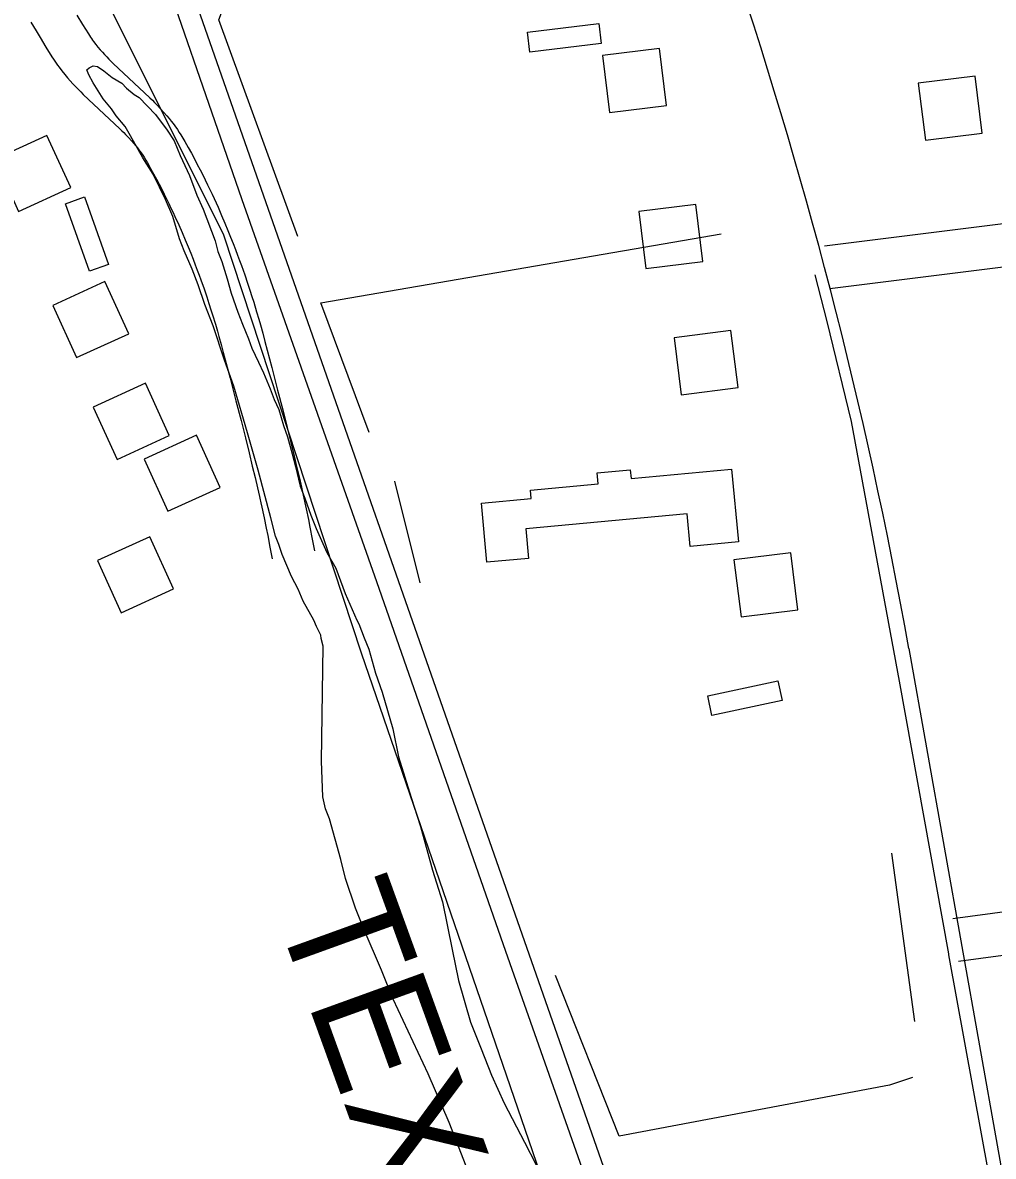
# Model space of a CAD drawing. Extents: x 3161564 to 3199464, y 849354 to 874788.
# Drawn here: x 3171341 to 3172017, y 863929 to 864719 of the extents above; entities that cross this region are included whole.
import ezdxf

# ---------------------------------------------------------------- set-up
doc = ezdxf.new("R2010")
doc.units = 0
for name, color, linetype in [('V-BLDG-OTLN', 7, 'Continuous'), ('V-RAIL-IDEN', 7, 'Continuous'), ('V-RAIL-TRAK', 7, 'Continuous'), ('V-ROAD-CNTR', 7, 'Continuous'), ('V-SITE-VEGE', 7, 'Continuous'), ('V-TOPO-SHOR', 7, 'Continuous')]:
    doc.layers.add(name, color=color, linetype=linetype)

msp = doc.modelspace()

# ---------------------------------------------------------------- linework, layer by layer
at = {"layer": 'V-BLDG-OTLN'}
for points in [[(3171743.8638617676, 864704.3768831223), (3171694.2242571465, 864698.3832454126), (3171692.54557534, 864712.2825381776), (3171742.185179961, 864718.2761758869)], [(3171749.781463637, 864656.263659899), (3171789.471384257, 864661.2356499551), (3171784.500394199, 864700.925570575), (3171744.810473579, 864695.953580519)], [(3171969.724023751, 864636.982698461), (3172009.413944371, 864641.9546885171), (3172004.442954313, 864681.6446091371), (3171964.753033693, 864676.672619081)], [(3171357.8177284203, 864640.2655923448), (3171321.4278012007, 864623.6596255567), (3171338.03276799, 864587.2696983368), (3171374.4226952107, 864603.8746651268)], [(3171383.970046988, 864597.3912778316), (3171400.7063184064, 864550.2750989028), (3171387.5141944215, 864545.5896049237), (3171370.7779750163, 864592.704785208)], [(3171775.0534130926, 864547.447877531), (3171814.7433337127, 864552.4198675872), (3171809.7723436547, 864592.1097882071), (3171770.0824230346, 864587.137798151)], [(3171398.193867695, 864538.4252843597), (3171361.8039404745, 864521.8193175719), (3171378.408907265, 864485.4293903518), (3171414.7988344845, 864502.0343571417)], [(3171799.605363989, 864459.5340533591), (3171839.295284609, 864464.506043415), (3171834.324294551, 864504.195964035), (3171794.634373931, 864499.223973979)], [(3171426.406353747, 864467.4849658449), (3171390.016426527, 864450.8789990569), (3171406.621393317, 864414.4890718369), (3171443.0113205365, 864431.0940386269)], [(3171461.875039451, 864431.269109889), (3171425.4851122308, 864414.663143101), (3171442.090079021, 864378.2732158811), (3171478.480006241, 864394.878182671)], [(3171660.434000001, 864383.8929999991), (3171695.109000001, 864387.1249999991), (3171694.566000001, 864392.9609999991), (3171741.746000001, 864397.3539999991), (3171741.027000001, 864405.0809999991), (3171764.157000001, 864407.2359999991), (3171764.731000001, 864401.087999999), (3171834.756000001, 864407.6109999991), (3171839.473000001, 864356.971999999), (3171805.892000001, 864353.841999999), (3171803.784000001, 864376.449999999), (3171691.453000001, 864365.984999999), (3171693.362000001, 864345.484999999), (3171664.264000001, 864342.7749999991)], [(3171429.348104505, 864360.5612513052), (3171392.958177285, 864343.955284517), (3171409.5631440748, 864307.5653572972), (3171445.953071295, 864324.1703240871)], [(3171841.313280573, 864304.6463631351), (3171881.0032011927, 864309.6183531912), (3171876.032211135, 864349.3082738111), (3171836.342290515, 864344.3362837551)], [(3171869.934223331, 864246.4704794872), (3171821.056321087, 864235.936500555), (3171818.106326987, 864249.6224731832), (3171866.984229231, 864260.156452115)]]:
    msp.add_lwpolyline(points, close=True, dxfattribs=at)
at = {"layer": 'V-RAIL-TRAK'}
msp.add_lwpolyline([(3171924.225000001, 863362.591999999), (3171887.218000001, 863470.052999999), (3171824.958000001, 863649.9239999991), (3171759.621000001, 863837.868999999), (3171677.552000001, 864071.420999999), (3171587.554000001, 864329.153999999), (3171493.836000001, 864595.2999999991), (3171424.396000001, 864796.398999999), (3171353.068000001, 865000.479999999), (3171276.844000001, 865218.550999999), (3171201.375000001, 865434.153999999), (3171120.850000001, 865663.9149999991), (3171041.717000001, 865890.378999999), (3170947.843000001, 866156.856999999), (3170839.180000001, 866468.4019999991), (3170740.024000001, 866753.4469999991), (3170634.835000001, 867052.8339999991), (3170527.704000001, 867359.939999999), (3170437.895000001, 867616.4539999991), (3170437.432000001, 867617.606999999)], dxfattribs=at)
at = {"layer": 'V-ROAD-CNTR'}
for points in [[(3171157.784647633, 865600.730770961), (3172016.615929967, 863146.410679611)], [(3171346.6202699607, 864719.3355337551), (3171350.2032627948, 864713.2125460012), (3171352.949257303, 864708.617555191), (3171357.0902490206, 864701.8225687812), (3171361.3052405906, 864695.037582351), (3171362.264238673, 864693.5365853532), (3171363.249236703, 864692.0495883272), (3171364.237234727, 864690.6085912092), (3171365.226232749, 864689.2135939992), (3171366.2442307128, 864687.8215967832), (3171368.1962268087, 864685.2636018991), (3171370.165222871, 864682.812606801), (3171372.112218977, 864680.4976114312), (3171374.0282151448, 864678.3136157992), (3171375.903211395, 864676.2496199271), (3171377.742207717, 864674.2886238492), (3171379.536204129, 864672.428627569), (3171381.285200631, 864670.6576311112), (3171383.089197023, 864668.8686346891), (3171408.663145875, 864644.8986826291), (3171410.0171431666, 864643.556685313), (3171411.3571404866, 864642.2036880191), (3171412.562138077, 864640.9636904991), (3171414.833133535, 864638.551695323), (3171416.725129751, 864636.454699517), (3171418.324126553, 864634.609703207), (3171419.672123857, 864632.9897064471), (3171420.8151215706, 864631.562709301), (3171421.7891196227, 864630.3037118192), (3171422.5851180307, 864629.2407139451), (3171424.0221151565, 864627.2327179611), (3171425.022113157, 864625.760720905), (3171425.716111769, 864624.691723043), (3171426.782109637, 864622.972726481), (3171427.817107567, 864621.1967300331), (3171429.974103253, 864617.334737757), (3171432.0600990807, 864613.521745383), (3171434.0480951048, 864609.8127528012), (3171435.944091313, 864606.208760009), (3171437.749087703, 864602.7087670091), (3171439.471084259, 864599.306773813), (3171441.115080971, 864595.999780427), (3171442.6850778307, 864592.785786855), (3171444.182074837, 864589.669793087), (3171445.6120719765, 864586.6387991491), (3171446.9710692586, 864583.714804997), (3171449.576064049, 864577.9708164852), (3171451.946059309, 864572.580827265), (3171454.114054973, 864567.5068374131), (3171456.098051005, 864562.7318469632), (3171457.918047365, 864558.2388559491), (3171459.5870440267, 864554.0148643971), (3171461.119040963, 864550.0398723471), (3171462.5300381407, 864546.301879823), (3171463.828035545, 864542.7908868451), (3171465.016033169, 864539.5098934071), (3171467.214028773, 864533.2749058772), (3171469.0710250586, 864527.817916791), (3171470.6540218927, 864523.0249263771), (3171472.0050191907, 864518.8209347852), (3171473.1560168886, 864515.149942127), (3171475.136012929, 864508.641955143), (3171476.567010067, 864503.7689648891), (3171477.610007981, 864500.116972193), (3171479.1460049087, 864494.5859832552), (3171480.6380019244, 864489.017994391), (3171485.367992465, 864471.0250303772), (3171489.469984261, 864455.2890618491), (3171493.0029771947, 864441.5400893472), (3171496.034971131, 864429.521113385), (3171498.6319659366, 864419.0101344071), (3171500.8549614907, 864409.813152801), (3171502.756957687, 864401.7671688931), (3171504.385954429, 864394.723182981), (3171505.7809516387, 864388.5591953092), (3171506.9849492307, 864383.1332061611)], [(3171378.6332059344, 864724.1195241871), (3171382.640197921, 864717.544537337), (3171386.689189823, 864711.0275503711), (3171387.4121883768, 864709.8945526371), (3171388.1231869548, 864708.8215547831), (3171388.845185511, 864707.770556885), (3171389.5741840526, 864706.7415589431), (3171390.280182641, 864705.7755608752), (3171391.8181795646, 864703.759564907), (3171393.3391765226, 864701.8665686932), (3171394.870173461, 864700.0475723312), (3171396.408170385, 864698.293575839), (3171397.949167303, 864696.597579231), (3171399.482164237, 864694.9625825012), (3171401.008161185, 864693.380585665), (3171402.5191581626, 864691.849588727), (3171403.911155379, 864690.470591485), (3171429.4831042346, 864666.500639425), (3171431.2331007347, 864664.7666428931), (3171432.773097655, 864663.2116460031), (3171434.240094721, 864661.7016490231), (3171436.891089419, 864658.8876546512), (3171439.2010847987, 864656.328659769), (3171441.1920808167, 864654.029664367), (3171442.912077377, 864651.963668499), (3171444.391074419, 864650.116672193), (3171445.6630718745, 864648.471675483), (3171446.793069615, 864646.9626785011), (3171448.6320659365, 864644.3926836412), (3171450.008063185, 864642.3666876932), (3171451.046061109, 864640.7716908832), (3171452.4960582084, 864638.430695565), (3171453.8750554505, 864636.0647002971), (3171456.2300507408, 864631.848708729), (3171458.440046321, 864627.8077168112), (3171460.544042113, 864623.8827246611), (3171462.5500381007, 864620.0687322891), (3171464.4630342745, 864616.3607397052), (3171466.287030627, 864612.7587469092), (3171468.0250271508, 864609.2617539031), (3171469.6850238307, 864605.865760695), (3171471.270020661, 864602.5637672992), (3171472.782017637, 864599.358773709), (3171474.2350147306, 864596.2307799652), (3171476.968009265, 864590.204792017), (3171479.4720042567, 864584.512803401), (3171481.759999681, 864579.1568141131), (3171483.853995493, 864574.1178241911), (3171485.7719916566, 864569.3808336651), (3171487.532988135, 864564.922842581), (3171489.148984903, 864560.7338509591), (3171490.633981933, 864556.7998588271), (3171492.0019791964, 864553.0988662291), (3171493.2679766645, 864549.603873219), (3171495.561972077, 864543.0928862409), (3171497.514968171, 864537.3538977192), (3171499.1779648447, 864532.318907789), (3171500.598962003, 864527.8989166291), (3171501.819959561, 864524.0039244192), (3171503.8799554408, 864517.2339379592), (3171505.3829524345, 864512.1129482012), (3171506.4859502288, 864508.250955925), (3171508.087947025, 864502.481967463), (3171509.6339439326, 864496.7139789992), (3171514.3899344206, 864478.623015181), (3171518.5139261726, 864462.805046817), (3171522.0749190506, 864448.942074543), (3171525.140912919, 864436.789098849), (3171527.773907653, 864426.132120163), (3171530.032903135, 864416.789138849), (3171531.968899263, 864408.5971552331), (3171533.629895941, 864401.4151695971), (3171535.054893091, 864395.1211821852), (3171536.272890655, 864389.633193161)], [(3172732.872497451, 864667.413637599), (3171899.380164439, 864563.0148463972)], [(3172388.0081871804, 864593.982784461), (3171903.108156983, 864533.2469059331)], [(3171988.773985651, 864094.4637835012), (3172527.631907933, 864166.9186385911), (3172538.961885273, 864173.0766262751), (3172540.703881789, 864179.563613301), (3172535.8818914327, 864200.5885712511), (3172514.542934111, 864297.167378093), (3172507.2019487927, 864318.672335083), (3172495.5779720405, 864327.892316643), (3172471.2480207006, 864344.2372839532), (3172417.5471281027, 864372.050228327), (3172404.100154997, 864398.904174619), (3172392.1311789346, 864466.281039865), (3172388.0081871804, 864593.982784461)], [(3171992.7719776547, 864064.7318429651), (3172537.1038889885, 864137.9226965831), (3172564.597834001, 864152.8646666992), (3172571.613819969, 864178.9936144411), (3172565.149832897, 864207.1785580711), (3172543.4748762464, 864305.273361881), (3172532.747897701, 864336.7022990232), (3172513.2919366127, 864352.1342681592), (3172486.5599900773, 864370.091232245), (3172440.0050831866, 864394.2041840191), (3172432.8760974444, 864408.4401555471), (3172422.045119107, 864469.405033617), (3172417.902127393, 864597.7277769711)], [(3171985.986000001, 864069.8609999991), (3171951.697000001, 864259.898999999), (3171918.235000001, 864440.8679999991), (3171901.380000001, 864510.6029999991), (3171892.952000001, 864543.013999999)], [(3171536.291890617, 864389.5461933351), (3171538.365886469, 864379.934212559), (3171539.8828834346, 864372.6562271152), (3171540.9938812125, 864367.1722380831), (3171542.6028779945, 864358.959254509), (3171544.1398749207, 864350.776270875)], [(3171506.965949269, 864383.220205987), (3171509.017945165, 864373.7082250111), (3171510.4969422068, 864366.6162391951), (3171511.571940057, 864361.3082498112), (3171513.140936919, 864353.3072658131), (3171514.653933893, 864345.2422819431)], [(3171958.3120465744, 864282.6964070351), (3172130.4427023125, 863313.190346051)], [(3172111.668000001, 863369.3749999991), (3172094.723000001, 863476.540999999), (3172071.3940000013, 863598.0099999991), (3172031.016000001, 863822.089999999), (3171986.130000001, 864069.067999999), (3171985.986000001, 864069.8609999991)]]:
    msp.add_lwpolyline(points, dxfattribs=at)
msp.add_arc((3168644.663895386, 863688.205859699), 3366.5535909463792, 10.171040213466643, 18.88363188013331, dxfattribs=at)
at = {"layer": 'V-SITE-VEGE'}
for points in [[(3171532.903000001, 864324.045999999), (3171528.168000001, 864332.915999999), (3171521.5900000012, 864348.162999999), (3171519.262000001, 864355.037999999), (3171516.919000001, 864360.9389999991), (3171513.714000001, 864373.687999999), (3171504.993000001, 864407.0389999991), (3171497.614000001, 864433.042999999), (3171487.903000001, 864465.4339999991), (3171481.370000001, 864483.611999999), (3171473.470000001, 864507.6699999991), (3171467.859000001, 864522.412999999), (3171463.206000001, 864536.1639999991), (3171458.991000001, 864546.976999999), (3171453.345000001, 864559.768999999), (3171450.068000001, 864568.1249999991), (3171445.446000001, 864583.8289999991), (3171440.272000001, 864595.6329999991), (3171431.779000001, 864613.354999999), (3171424.6440000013, 864624.7069999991), (3171416.110000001, 864639.986999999), (3171412.311000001, 864646.3969999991), (3171406.087000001, 864653.824999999), (3171402.755000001, 864658.7649999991), (3171397.008000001, 864665.697999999), (3171389.873000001, 864677.047999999), (3171387.035000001, 864682.466999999), (3171385.628000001, 864685.908999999), (3171387.116000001, 864687.346999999), (3171390.070000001, 864688.763999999), (3171392.990000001, 864688.2279999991), (3171397.336000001, 864685.224999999), (3171403.120000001, 864680.733999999), (3171409.888000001, 864676.7139999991), (3171413.2490000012, 864673.2379999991), (3171418.545000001, 864668.7549999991), (3171421.930000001, 864666.7459999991), (3171433.450000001, 864654.834999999), (3171441.569000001, 864643.9559999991), (3171446.328000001, 864636.5499999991), (3171450.549000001, 864626.2259999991), (3171457.156000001, 864612.4409999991), (3171462.299000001, 864598.684999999), (3171466.528000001, 864588.8459999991), (3171474.947000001, 864566.731999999), (3171476.778000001, 864559.3759999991), (3171479.594000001, 864552.491999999), (3171483.295000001, 864540.2229999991), (3171486.059000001, 864530.410999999), (3171490.721000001, 864517.1479999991), (3171494.000000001, 864508.7919999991), (3171498.220000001, 864498.4639999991), (3171500.555000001, 864492.079999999), (3171505.274000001, 864482.2359999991), (3171508.569000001, 864474.854999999), (3171513.263000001, 864463.5439999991), (3171516.071000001, 864456.172999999), (3171519.372000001, 864449.280999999), (3171522.604000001, 864437.996999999), (3171525.399000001, 864430.136999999), (3171528.621000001, 864418.3629999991), (3171530.917000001, 864409.535999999), (3171534.103000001, 864395.807999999), (3171537.382000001, 864387.4519999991), (3171541.581000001, 864375.665999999), (3171545.331000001, 864366.322999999), (3171552.863000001, 864349.594999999), (3171559.030000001, 864338.748999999), (3171565.571000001, 864321.057999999), (3171573.558000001, 864302.3699999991), (3171574.984000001, 864299.903999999), (3171578.723000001, 864290.0759999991), (3171582.012000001, 864282.204999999), (3171586.616000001, 864265.528999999), (3171591.278000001, 864252.265999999), (3171598.663000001, 864226.7499999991), (3171602.7320000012, 864207.145999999), (3171611.532000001, 864178.6789999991), (3171618.033000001, 864158.5489999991), (3171626.313000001, 864128.135999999), (3171633.266000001, 864106.0469999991), (3171640.034000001, 864072.7279999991), (3171644.558000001, 864051.165999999), (3171652.863000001, 864022.2179999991), (3171660.365000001, 864003.5319999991), (3171667.383000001, 863985.349999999), (3171676.333000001, 863965.6689999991), (3171690.530000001, 863938.5739999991), (3171698.566000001, 863922.8119999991)], [(3171663.302000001, 863887.2669999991), (3171638.0190000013, 863952.1479999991), (3171623.447000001, 863986.084999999), (3171598.929000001, 864038.2579999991), (3171590.964000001, 864058.4099999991), (3171578.738000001, 864086.4489999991), (3171572.645000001, 864101.6889999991), (3171565.665000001, 864122.3139999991), (3171562.468000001, 864135.5519999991), (3171554.643000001, 864164.0049999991), (3171551.829000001, 864170.8879999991), (3171550.014000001, 864179.221999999), (3171548.966000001, 864204.1419999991), (3171550.307000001, 864284.2019999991), (3171548.931000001, 864289.596999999), (3171548.4820000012, 864292.045999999), (3171545.652000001, 864297.954999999), (3171543.772000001, 864302.3799999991), (3171536.182000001, 864315.689999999), (3171532.903000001, 864324.045999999)]]:
    msp.add_lwpolyline(points, dxfattribs=at)
at = {"layer": 'V-TOPO-SHOR'}
for p, q in [((3171548.559347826, 864523.7023999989), (3171827.4486869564, 864571.6642608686)), ((3171582.310286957, 864433.107773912), (3171548.559347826, 864523.7023999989)), ((3171617.8375913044, 864328.3022260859), (3171600.0739391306, 864399.3568347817)), ((3171962.4524434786, 864022.7674086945), (3171946.4651565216, 864140.0075130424))]:
    msp.add_line(p, q, dxfattribs=at)
for points in [[(3171964.228808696, 863142.5784434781), (3171740.4067913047, 863803.3863043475), (3171576.981191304, 864279.4521826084), (3171481.0574695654, 864570.7760782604), (3171402.8974, 864727.0962173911)], [(3171532.5720608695, 864569.8878956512), (3171477.5047391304, 864720.8789391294), (3171481.595000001, 864731.3439999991)], [(3171960.676078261, 863983.6873739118), (3171944.688791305, 863978.3582782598), (3171756.3940782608, 863942.830973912), (3171711.9849478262, 864054.7419826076)]]:
    msp.add_lwpolyline(points, dxfattribs=at)

# ---------------------------------------------------------------- texts
at = {"layer": 'V-RAIL-IDEN'}
msp.add_text('TEXAS', height=82.999832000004, rotation=289.9036247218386, dxfattribs=at).set_placement((3171515.7111555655, 864100.7766776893))

doc.saveas('drawing.dxf')
